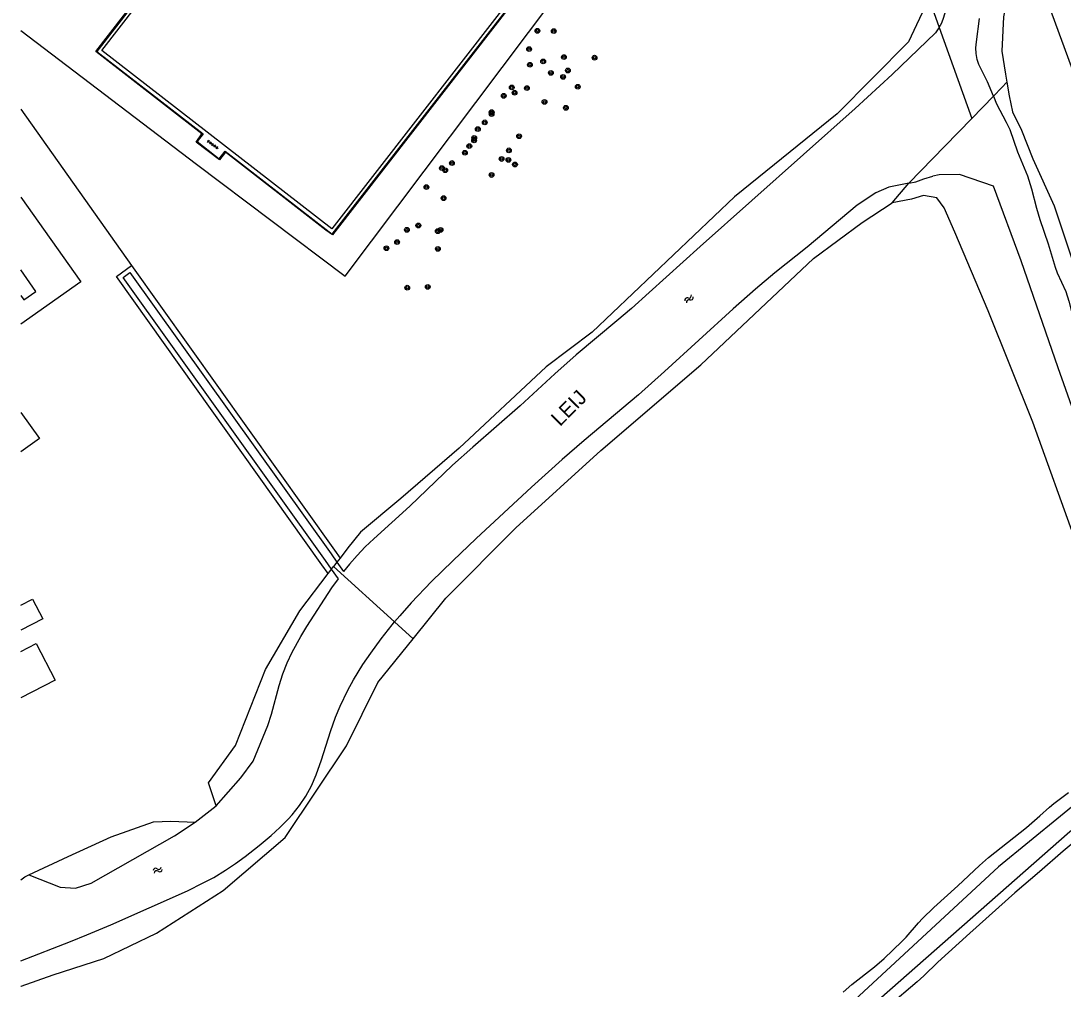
# Model space of a CAD drawing. Extents: x 135990 to 139000, y 393500 to 396000.
# Drawn here: x 136000 to 136176.2, y 395549.6 to 395713.3 of the extents above; entities that cross this region are included whole.
import ezdxf

# ---------------------------------------------------------------- set-up
doc = ezdxf.new("R2010")
doc.units = 0
for name, color, linetype in [('gg-afsc-hekwerk', 7, 'Continuous'), ('gg-anno-naam water', 7, 'Continuous'), ('gg-bbg-bijgebouw', 7, 'Continuous'), ('gg-bbg-gedigitaliseerde bebouwing', 7, 'Continuous'), ('gg-bbg-gedigitaliseerde bijgebouw', 7, 'Continuous'), ('gg-knt-verharding', 7, 'Continuous'), ('gt-grn-groengrens', 7, 'Continuous'), ('gt-symb-boom', 7, 'Continuous'), ('gt-symb-tegel verharding', 7, 'Continuous'), ('gt-symb-watersymbool', 7, 'Continuous'), ('gx-grn-maaiveld', 7, 'Continuous')]:
    doc.layers.add(name, color=color, linetype=linetype)

# ---------------------------------------------------------------- blocks, each defined once
blk = doc.blocks.new('gt0-BOOM')
at = {"layer": 'gt-symb-boom'}
for radius in [0.4, 0.2]:
    blk.add_circle((0, 0), radius, dxfattribs=at)
blk = doc.blocks.new('gt0-WA')
at = {"layer": 'gt-symb-watersymbool'}
for centre, start, end in [((-0.32, 0.02), 28.0725, 151.9275), ((0.43, 0.42), 208.0725, 331.9275), ((-0.32, -0.43), 28.0725, 151.9275), ((0.43, -0.03), 208.0725, 331.9275)]:
    blk.add_arc(centre, 0.425, start, end, dxfattribs=at)
blk = doc.blocks.new('gt0-TEG1')
at = {"layer": 'gt-symb-tegel verharding'}
for p, q in [((-1.12, 0), (1.12, 0)), ((-0.9, -0.25), (-0.9, 0.25)), ((-0.45, -0.25), (-0.45, 0.25)), ((0, -0.25), (0, 0.25)), ((0.45, -0.25), (0.45, 0.25)), ((0.9, -0.25), (0.9, 0.25))]:
    blk.add_line(p, q, dxfattribs=at)

msp = doc.modelspace()

# ---------------------------------------------------------------- linework, layer by layer
at = {"layer": 'gg-afsc-hekwerk'}
msp.add_line((136054.801, 395670.12), (136096.189, 395725.12), dxfattribs=at)
for points in [[(136067.161, 395741.084), (136067.088, 395740.99), (136049.169, 395754.929), (136012.837, 395708.088), (136030.805, 395694.144), (136029.81, 395692.862), (136033.544, 395689.949), (136034.546, 395691.24), (136052.623, 395677.211), (136088.957, 395723.978), (136070.849, 395738.064), (136070.92, 395738.156)], [(136000, 395711.604), (136029.68, 395689.055), (136054.801, 395670.12)]]:
    msp.add_lwpolyline(points, dxfattribs=at)
at = {"layer": 'gg-bbg-bijgebouw'}
msp.add_lwpolyline([(136000, 395606.698), (136002.591, 395608.04), (136005.801, 395601.861), (136000, 395598.841)], dxfattribs=at)
at = {"layer": 'gg-bbg-gedigitaliseerde bebouwing'}
for points in [[(136000, 395683.49), (136010.11, 395669.157), (136000, 395662.025)], [(136000, 395666.836), (136000.518, 395666.101), (136002.561, 395667.542), (136000, 395671.173)]]:
    msp.add_lwpolyline(points, dxfattribs=at)
at = {"layer": 'gg-bbg-gedigitaliseerde bijgebouw'}
for points in [[(136000, 395647.076), (136003.14, 395642.671), (136000, 395640.432)], [(136000, 395614.514), (136001.986, 395615.543), (136003.718, 395612.199), (136000, 395610.273)]]:
    msp.add_lwpolyline(points, dxfattribs=at)
at = {"layer": 'gg-knt-verharding'}
for points in [[(136070.92, 395738.156), (136089.111, 395724.058), (136052.648, 395677.099), (136051.572, 395677.914), (136034.608, 395691.086), (136033.579, 395689.762), (136029.621, 395692.787), (136030.599, 395694.143), (136012.679, 395708.096), (136049.12, 395755.098), (136050.494, 395754.027), (136058.338, 395764.197)], [(136049.245, 395754.091), (136088.105, 395723.911), (136052.536, 395678.091), (136013.666, 395708.255), (136049.245, 395754.091)]]:
    msp.add_lwpolyline(points, dxfattribs=at)
at = {"layer": 'gt-grn-groengrens'}
msp.add_line((136000, 395698.34), (136018.715, 395671.915), dxfattribs=at)
at = {"layer": 'gx-grn-maaiveld'}
for p, q in [((136153.308, 395717.422), (136155.205, 395712.14)), ((136155.205, 395712.14), (136154.94, 395711.731)), ((136155.205, 395712.14), (136160.721, 395696.781)), ((136166.649, 395702.888), (136165.789, 395702.002)), ((136164.374, 395700.544), (136165.789, 395702.002)), ((136160.721, 395696.781), (136164.374, 395700.544)), ((136147.272, 395682.519), (136150.081, 395685.819)), ((136018.715, 395671.915), (136052.996, 395623.829)), ((136052.996, 395623.829), (136053.953, 395622.487)), ((136052.52, 395620.608), (136051.474, 395622.072)), ((136052.421, 395623.165), (136053.412, 395621.778)), ((136053.412, 395621.778), (136052.855, 395621.048)), ((136053.953, 395622.487), (136053.412, 395621.778)), ((136053.412, 395621.778), (136054.55, 395620.185)), ((136051.949, 395619.859), (136050.892, 395621.342)), ((136052.52, 395620.608), (136052.855, 395621.048)), ((136053.676, 395618.991), (136052.52, 395620.608)), ((136063.141, 395611.674), (136052.855, 395621.048)), ((136063.141, 395611.674), (136066.279, 395608.815)), ((136029.48, 395577.868), (136033.008, 395580.589))]:
    msp.add_line(p, q, dxfattribs=at)
for points in [[(136165.986, 395746.754), (136165.857, 395746.471), (136165.352, 395745.986), (136162.795, 395744.163), (136164.856, 395735.881), (136167.323, 395726.417), (136167.435, 395720.445), (136166.096, 395713.952), (136165.819, 395708.122), (136166.422, 395704.236), (136166.649, 395702.888)], [(136252.31, 395500), (136215.609, 395601.865), (136172.424, 395719.514), (136169.925, 395727.348), (136165.986, 395746.754)], [(136155.205, 395712.14), (136155.642, 395712.917), (136156.006, 395713.858), (136156.249, 395714.834), (136156.395, 395715.748), (136156.549, 395717.749), (136156.546, 395719.749)], [(136153.308, 395717.422), (136153.25, 395716.55), (136150.029, 395709.689), (136137.965, 395697.572), (136120.632, 395683.5), (136096.534, 395660.633), (136088.775, 395654.809), (136074.053, 395641.027), (136064.229, 395632.552), (136057.381, 395626.827), (136055.252, 395624.19), (136053.953, 395622.487)], [(136164.374, 395700.544), (136163.384, 395702.964), (136162.331, 395704.975), (136161.905, 395705.878), (136161.608, 395706.753), (136161.447, 395707.724), (136161.42, 395708.724), (136161.487, 395709.74), (136161.995, 395713.664)], [(136154.94, 395711.731), (136154.592, 395711.214), (136147.239, 395704.175), (136140.983, 395698.464), (136114.782, 395675.128), (136106.167, 395667.327), (136103.178, 395664.668), (136100.736, 395662.565), (136093.825, 395656.799), (136090.247, 395653.612), (136084.37, 395648.183), (136076.371, 395641.233), (136072.961, 395638.148), (136065.735, 395631.236), (136059.645, 395625.742), (136058.206, 395624.356), (136056.825, 395622.921), (136055.526, 395621.429), (136054.55, 395620.185)], [(136166.649, 395702.888), (136167.035, 395700.587), (136167.611, 395697.873), (136169.096, 395694.803), (136171.039, 395689.969), (136174.608, 395681.982), (136177.548, 395673.225), (136180.642, 395665.308), (136182.889, 395659.243), (136187.33, 395646.796), (136191, 395636.719), (136193.818, 395628.955), (136197.838, 395616.492), (136201.838, 395607.549), (136204.055, 395602.892), (136205.636, 395599.728), (136206.785, 395598.097), (136207.773, 395597.242), (136208.437, 395596.897), (136209.342, 395596.784)], [(136164.374, 395700.544), (136164.898, 395699.263), (136166.541, 395696.143), (136167.12, 395694.896), (136168.444, 395691.119), (136170.115, 395687.047), (136170.785, 395684.864), (136171.633, 395681.619), (136172.196, 395679.7), (136173.619, 395675.578), (136174.796, 395671.639), (136175.143, 395670.703), (136176.611, 395667.536), (136177.107, 395665.916), (136177.707, 395663.478), (136177.992, 395662.518), (136178.996, 395659.691), (136180.516, 395655.819), (136181.82, 395652.325), (136183.808, 395647.574), (136185.046, 395644.274), (136185.429, 395643.35)], [(136150.081, 395685.819), (136156.181, 395692.103), (136160.721, 395696.781)], [(136150.081, 395685.819), (136151.24, 395686.041), (136152.6, 395686.539), (136154.147, 395687.006)], [(136198.954, 395594.45), (136194.098, 395603.352), (136190.2, 395611.518), (136187.416, 395620.992), (136181.505, 395637.119), (136175.324, 395654.601), (136169.042, 395672.681), (136164.399, 395685.327), (136158.646, 395687.277), (136155.185, 395687.218), (136154.147, 395687.006)], [(136150.081, 395685.819), (136146.712, 395685.174), (136144.5, 395684.212), (136141.332, 395682.09), (136132.891, 395675.022), (136127.422, 395670.652), (136124.146, 395667.91), (136120.398, 395664.602), (136108.79, 395653.988), (136104.363, 395650.089), (136095.204, 395642.336), (136091.51, 395639.122), (136086.313, 395634.432), (136076.972, 395625.795), (136073.004, 395622.036), (136069.429, 395618.535), (136065.972, 395614.923), (136064.035, 395612.74), (136063.141, 395611.674)], [(136188.842, 395592.158), (136188.864, 395593.664), (136188.175, 395596.089), (136187.652, 395599.031), (136187.286, 395600.888), (136185.962, 395604.4), (136178.409, 395624.925), (136171.026, 395645.438), (136163.509, 395664.265), (136157.867, 395677.568), (136156.039, 395681.654), (136154.812, 395683.33), (136152.54, 395683.722), (136150.526, 395683.145), (136147.272, 395682.519)], [(136066.279, 395608.815), (136071.803, 395615.676), (136083.665, 395627.601), (136098.005, 395640.667), (136114.916, 395655.158), (136133.937, 395673.079), (136142.17, 395679.197), (136147.272, 395682.519)], [(136050.892, 395621.342), (136016.145, 395670.082), (136018.715, 395671.915)], [(136051.474, 395622.072), (136017.299, 395669.901), (136018.443, 395670.718), (136052.421, 395623.165)], [(136033.008, 395580.589), (136031.718, 395584.52), (136036.268, 395590.817), (136041.346, 395603.642), (136047.159, 395613.578), (136051.949, 395619.859)], [(136051.949, 395619.859), (136052.233, 395620.231), (136052.52, 395620.608)], [(136033.008, 395580.589), (136037.171, 395585.325), (136039.283, 395588.128), (136041.739, 395594.178), (136042.348, 395596.078), (136043.655, 395600.936), (136044.28, 395602.922), (136045.01, 395604.78), (136045.857, 395606.586), (136047.298, 395609.22), (136048.339, 395610.939), (136052.556, 395617.419), (136053.676, 395618.991)], [(136000, 395554.425), (136008.396, 395557.682), (136011.177, 395558.799), (136015.218, 395560.52), (136028.141, 395566.252), (136030.834, 395567.571), (136032.588, 395568.522), (136034.613, 395569.746), (136036.269, 395570.858), (136037.887, 395572.034), (136040.258, 395573.891), (136042.281, 395575.578), (136043.782, 395576.922), (136045.203, 395578.337), (136045.873, 395579.077), (136047.111, 395580.635), (136048.155, 395582.244), (136049.097, 395584.012), (136049.911, 395585.853), (136050.834, 395588.38), (136052.319, 395593.158), (136053.175, 395595.604), (136053.944, 395597.447), (136055.265, 395600.146), (136056.24, 395601.901), (136057.818, 395604.467), (136059.129, 395606.42), (136060.894, 395608.85), (136062.75, 395611.208), (136063.141, 395611.674)], [(136000, 395550.123), (136000.032, 395550.136), (136005.46, 395552.069), (136014.031, 395554.794), (136022.904, 395559.081), (136034.167, 395566.292), (136044.656, 395575.272), (136055.01, 395590.743), (136060.347, 395601.448), (136066.279, 395608.815)], [(136180.962, 395583.118), (136165.224, 395570.322), (136128.021, 395535.901), (136108.585, 395517.096), (136097.297, 395505.833), (136078.395, 395490.105), (136059.53, 395473.631), (136058.633, 395472.205)], [(136138.963, 395549.101), (136140.454, 395550.432), (136144.262, 395553.374), (136145.891, 395554.803), (136148.901, 395557.689), (136149.595, 395558.407), (136151.71, 395560.857), (136152.389, 395561.592), (136154.279, 395563.431), (136158.351, 395567.064), (136162.038, 395570.524), (136163.538, 395571.848), (136169.952, 395576.96), (136172.24, 395578.899), (136173.837, 395580.375), (136174.599, 395581.019), (136177.06, 395582.837)], [(136182.879, 395580.6), (136177.305, 395576.188), (136134.703, 395538.743), (136096.759, 395502.581), (136072.404, 395482.308), (136060.515, 395471.262), (136059.894, 395471.024)], [(136001.349, 395568.951), (136007.973, 395572.056), (136015.269, 395575.371), (136022.412, 395577.906), (136025.356, 395577.991), (136029.48, 395577.868)], [(136001.349, 395568.951), (136006.671, 395566.84), (136009.214, 395566.703), (136011.904, 395567.516), (136025.99, 395575.51), (136029.48, 395577.868)], [(136177.874, 395574.359), (136176.144, 395572.927), (136172.178, 395569.439), (136168.009, 395565.908), (136160.36, 395559.112), (136154.984, 395554.174), (136152.616, 395551.899), (136151.482, 395550.861), (136146.559, 395546.724)], [(136000, 395568.128), (136000.667, 395568.631), (136001.349, 395568.951)]]:
    msp.add_lwpolyline(points, dxfattribs=at)

# ---------------------------------------------------------------- block references
at = {"layer": 'gt-symb-boom'}
for p in [(136087.296, 395711.575), (136090.066, 395711.539), (136085.902, 395708.489), (136086.039, 395705.836), (136088.276, 395706.396), (136091.784, 395707.136), (136096.962, 395707.036), (136089.573, 395704.466), (136092.454, 395704.868), (136091.644, 395703.779), (136094.126, 395702.125), (136081.61, 395700.588), (136082.968, 395702.001), (136083.45, 395701.116), (136085.531, 395701.892), (136088.501, 395699.561), (136079.545, 395697.514), (136079.569, 395697.829), (136092.119, 395698.562), (136078.405, 395696.107), (136076.616, 395693.478), (136077.231, 395694.977), (136084.207, 395693.761), (136075.791, 395692.092), (136076.61, 395693.061), (136075.044, 395690.972), (136081.25, 395689.919), (136082.486, 395691.375), (136071.151, 395688.377), (136072.854, 395689.235), (136082.405, 395689.753), (136083.51, 395688.987), (136071.726, 395688.024), (136079.556, 395687.214), (136068.542, 395685.166), (136071.447, 395683.296), (136065.245, 395677.943), (136067.176, 395678.675), (136070.472, 395677.721), (136070.926, 395677.928), (136063.591, 395675.878), (136061.788, 395674.829), (136070.476, 395674.723), (136065.305, 395668.167), (136068.763, 395668.304)]:
    msp.add_blockref('gt0-BOOM', p, dxfattribs=at)
at = {"layer": 'gt-symb-tegel verharding', "rotation": -36.91570677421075}
msp.add_blockref('gt0-TEG1', (136032.425, 395692.358), dxfattribs=at)
at = {"layer": 'gt-symb-watersymbool'}
for p, rotation in [((136112.867, 395666.241), 42.20433768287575), ((136023.08, 395569.739), 23.694971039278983)]:
    msp.add_blockref('gt0-WA', p, dxfattribs=dict(at, rotation=rotation))

# ---------------------------------------------------------------- texts
at = {"layer": 'gg-anno-naam water'}
msp.add_text('LEIJ', height=2.5, rotation=45.08104, dxfattribs=at).set_placement((136091.109, 395644.614))

doc.saveas('drawing.dxf')
